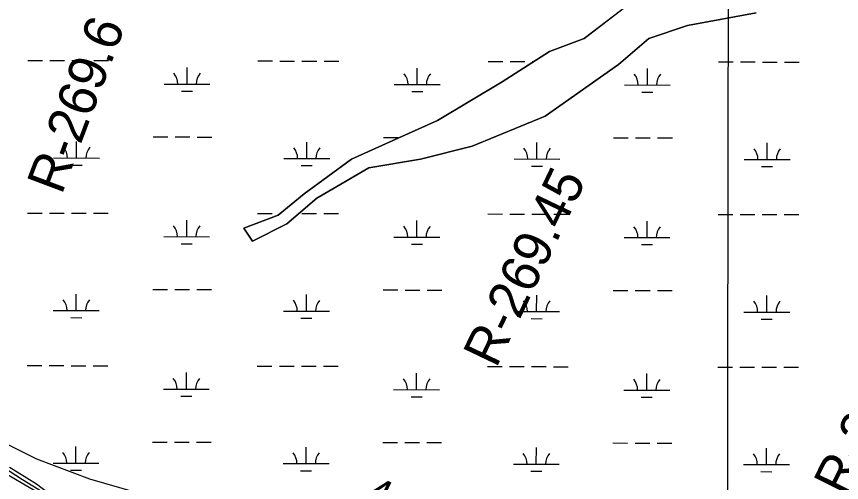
# Model space of a CAD drawing. Extents: x 3219052 to 3256913, y 800770 to 826146.
# Drawn here: x 3237393 to 3239192, y 816480 to 817496 of the extents above; entities that cross this region are included whole.
import ezdxf

# ---------------------------------------------------------------- set-up
doc = ezdxf.new("R2010")
doc.units = 0
for name, color, linetype in [('V-GRID-MAJR', 7, 'Continuous'), ('V-RIVR-RANG', 7, 'Continuous'), ('V-RIVR-RANG-IDEN', 7, 'Continuous'), ('V-ROAD-CNTR', 7, 'Continuous'), ('V-SITE-VEGE', 7, 'Continuous'), ('V-TOPO-MINR', 7, 'Continuous'), ('V-WETL-SWMP', 7, 'Continuous')]:
    doc.layers.add(name, color=color, linetype=linetype)

msp = doc.modelspace()

# ---------------------------------------------------------------- linework, layer by layer
at = {"layer": 'V-GRID-MAJR'}
msp.add_spline([(3238932.4, 806165.2), (3238939.4, 812224), (3238946.5, 818286.2), (3238953.5, 824348.4), (3238953.5, 824351.8)], degree=3, dxfattribs=at)
at = {"layer": 'V-ROAD-CNTR'}
msp.add_lwpolyline([(3237461.3, 816457.4), (3237436.8, 816476.6), (3237394.3, 816502.3), (3237378.2, 816512.8)], dxfattribs=at)
at = {"layer": 'V-SITE-VEGE'}
for points in [[(3238752.8, 817542), (3238630.7, 817448), (3238555.6, 817419.8), (3238452.3, 817354), (3238311.4, 817269.5), (3238226.9, 817231.9), (3238123.6, 817184.9), (3238020.3, 817109.7), (3237963.9, 817062.7), (3237888.8, 817034.5), (3237907.6, 817006.3), (3237982.7, 817043.9), (3238048.4, 817100.3), (3238161.1, 817166.1), (3238273.8, 817184.9), (3238386.5, 817213.1), (3238546.2, 817278.9), (3238705.8, 817391.6), (3238771.6, 817448), (3238856.1, 817476.2), (3239006.3, 817504.4)], [(3237307.9, 816549.6), (3237406.5, 816486.8), (3237522.9, 816415.1), (3237630.5, 816370.2), (3237738, 816343.3), (3237791.8, 816316.4), (3237827.6, 816244.7), (3237917.2, 816190.9), (3238006.8, 816119.1), (3238078.5, 816056.4), (3238114.3, 816032.5), (3238318.4, 815920.7), (3238525, 815845.5), (3238637.7, 815831.4), (3238731.6, 815826.7), (3238820.9, 815803.2), (3238924.2, 815756.2), (3239018.1, 815690.4), (3239140.2, 815596.4), (3239220, 815540)]]:
    msp.add_lwpolyline(points, dxfattribs=at)
at = {"layer": 'V-TOPO-MINR'}
msp.add_lwpolyline([(3237527.5, 816406.8), (3237266.2, 816559.3)], dxfattribs=at)
at = {"layer": 'V-WETL-SWMP'}
for p, q in [((3238630.7, 817448), (3238752.8, 817542)), ((3239006.3, 817504.4), (3238856.1, 817476.2)), ((3238856.1, 817476.2), (3238771.6, 817448)), ((3238555.6, 817419.8), (3238630.7, 817448)), ((3238771.6, 817448), (3238705.8, 817391.6)), ((3238452.3, 817354), (3238555.6, 817419.8)), ((3237417.8, 817400.3), (3237449.8, 817400.2)), ((3237465.8, 817400.2), (3237497.8, 817400.1)), ((3237513.8, 817400.1), (3237545.8, 817400)), ((3237561.8, 817400), (3237593.8, 817399.9)), ((3237919.7, 817399.2), (3237951.7, 817399.2)), ((3237967.7, 817399.1), (3237999.7, 817399.1)), ((3238015.7, 817399), (3238047.7, 817399)), ((3238063.7, 817398.9), (3238095.7, 817398.9)), ((3238421.6, 817398.2), (3238453.6, 817398.1)), ((3238469.6, 817398.1), (3238501.6, 817398)), ((3238517.6, 817398), (3238521.2, 817398)), ((3238923.5, 817397.1), (3238955.5, 817397.1)), ((3238971.5, 817397), (3239003.5, 817397)), ((3239019.5, 817396.9), (3239051.5, 817396.9)), ((3239067.5, 817396.8), (3239099.5, 817396.8)), ((3237765, 817348.8), (3237765.1, 817384.8)), ((3238266.9, 817347.8), (3238267, 817383.8)), ((3238705.8, 817391.6), (3238546.2, 817278.9)), ((3238768.8, 817346.7), (3238768.9, 817382.7)), ((3237715, 817348.9), (3237815, 817348.7)), ((3238216.9, 817347.9), (3238316.9, 817347.7)), ((3238311.4, 817269.5), (3238452.3, 817354)), ((3238718.8, 817346.8), (3238818.8, 817346.6)), ((3237753, 817333.4), (3237777, 817333.4)), ((3238254.9, 817332.4), (3238278.9, 817332.3)), ((3238756.8, 817331.3), (3238780.8, 817331.3)), ((3238226.9, 817231.9), (3238311.4, 817269.5)), ((3238546.2, 817278.9), (3238386.5, 817213.1)), ((3237691.4, 817233.5), (3237723.4, 817233.5)), ((3237739.4, 817233.4), (3237771.4, 817233.4)), ((3237787.4, 817233.3), (3237819.4, 817233.3)), ((3237524.2, 817187.5), (3237524.3, 817223.5)), ((3238026.1, 817186.4), (3238026.2, 817222.4)), ((3238123.6, 817184.9), (3238226.9, 817231.9)), ((3238193.3, 817232.5), (3238225.3, 817232.4)), ((3238528, 817185.4), (3238528.1, 817221.4)), ((3238695.2, 817231.4), (3238727.2, 817231.4)), ((3238743.2, 817231.3), (3238775.2, 817231.3)), ((3238791.2, 817231.2), (3238823.2, 817231.2)), ((3239029.9, 817184.3), (3239030, 817220.3)), ((3238386.5, 817213.1), (3238273.8, 817184.9)), ((3237474.2, 817187.6), (3237574.2, 817187.4)), ((3237976.1, 817186.5), (3238076.1, 817186.3)), ((3238020.3, 817109.7), (3238123.6, 817184.9)), ((3238273.8, 817184.9), (3238161.1, 817166.1)), ((3238478, 817185.5), (3238578, 817185.3)), ((3238979.9, 817184.4), (3239079.9, 817184.2)), ((3237512.2, 817172.1), (3237536.2, 817172)), ((3238014.1, 817171), (3238038.1, 817171)), ((3238161.1, 817166.1), (3238048.4, 817100.3)), ((3238516, 817170), (3238540, 817169.9)), ((3239017.9, 817168.9), (3239041.9, 817168.9)), ((3237963.9, 817062.7), (3238020.3, 817109.7)), ((3238048.4, 817100.3), (3237982.7, 817043.9)), ((3237417.1, 817067.6), (3237449.1, 817067.6)), ((3237465.1, 817067.5), (3237497.1, 817067.5)), ((3237513.1, 817067.4), (3237545.1, 817067.4)), ((3237561.1, 817067.3), (3237593.1, 817067.3)), ((3237888.8, 817034.5), (3237963.9, 817062.7)), ((3237919, 817066.6), (3237951, 817066.5)), ((3237967, 817066.5), (3237968.5, 817066.5)), ((3238015, 817066.4), (3238047, 817066.3)), ((3238063, 817066.3), (3238095, 817066.2)), ((3238420.9, 817065.5), (3238452.9, 817065.4)), ((3238468.9, 817065.4), (3238500.9, 817065.3)), ((3238516.9, 817065.3), (3238548.9, 817065.2)), ((3238564.9, 817065.2), (3238596.9, 817065.1)), ((3238922.8, 817064.5), (3238954.8, 817064.4)), ((3238970.8, 817064.4), (3239002.8, 817064.3)), ((3239018.8, 817064.3), (3239050.8, 817064.2)), ((3239066.8, 817064.2), (3239098.8, 817064.1)), ((3237764.3, 817016.2), (3237764.4, 817052.2)), ((3237982.7, 817043.9), (3237907.6, 817006.3)), ((3238266.2, 817015.1), (3238266.3, 817051.1)), ((3238768.1, 817014), (3238768.2, 817050)), ((3237907.6, 817006.3), (3237888.8, 817034.5)), ((3237714.3, 817016.3), (3237814.3, 817016)), ((3237752.3, 817000.7), (3237776.3, 817000.7)), ((3238216.2, 817015.2), (3238316.2, 817015)), ((3238254.2, 816999.7), (3238278.2, 816999.6)), ((3238718.1, 817014.2), (3238818.1, 817013.9)), ((3238756.1, 816998.6), (3238780.1, 816998.6)), ((3237690.7, 816900.9), (3237722.7, 816900.8)), ((3237738.7, 816900.8), (3237770.7, 816900.7)), ((3237786.7, 816900.7), (3237818.7, 816900.6)), ((3238192.6, 816899.8), (3238224.6, 816899.8)), ((3238240.6, 816899.7), (3238272.6, 816899.7)), ((3238288.6, 816899.6), (3238320.6, 816899.6)), ((3238694.5, 816898.8), (3238726.5, 816898.7)), ((3238742.5, 816898.7), (3238774.5, 816898.6)), ((3238790.5, 816898.6), (3238822.5, 816898.5)), ((3237523.5, 816854.8), (3237523.6, 816890.8)), ((3238025.4, 816853.7), (3238025.5, 816889.7)), ((3238527.3, 816852.7), (3238527.4, 816888.7)), ((3239029.2, 816851.6), (3239029.3, 816887.6)), ((3237473.5, 816854.9), (3237573.5, 816854.7)), ((3237511.5, 816839.4), (3237535.5, 816839.3)), ((3237975.4, 816853.8), (3238075.4, 816853.6)), ((3238013.4, 816838.3), (3238037.4, 816838.3)), ((3238477.3, 816852.8), (3238577.3, 816852.6)), ((3238515.3, 816837.3), (3238539.3, 816837.2)), ((3238979.2, 816851.7), (3239079.2, 816851.5)), ((3239017.2, 816836.2), (3239041.2, 816836.2)), ((3237416.4, 816734.9), (3237448.4, 816734.9)), ((3237464.4, 816734.8), (3237496.4, 816734.8)), ((3237512.4, 816734.7), (3237544.4, 816734.7)), ((3237560.4, 816734.6), (3237592.4, 816734.6)), ((3237918.3, 816733.9), (3237950.3, 816733.8)), ((3237966.3, 816733.8), (3237998.3, 816733.7)), ((3238014.3, 816733.7), (3238046.3, 816733.6)), ((3238062.3, 816733.6), (3238094.3, 816733.5)), ((3238420.2, 816732.8), (3238452.2, 816732.8)), ((3238468.2, 816732.7), (3238500.2, 816732.7)), ((3238516.2, 816732.6), (3238548.2, 816732.6)), ((3238564.2, 816732.5), (3238596.2, 816732.5)), ((3238922.1, 816731.8), (3238954.1, 816731.7)), ((3238970.1, 816731.7), (3239002.1, 816731.6)), ((3239018.1, 816731.6), (3239050.1, 816731.5)), ((3239066.1, 816731.5), (3239098.1, 816731.4)), ((3237763.6, 816683.5), (3237763.7, 816719.5)), ((3238265.5, 816682.4), (3238265.6, 816718.4)), ((3238767.4, 816681.4), (3238767.5, 816717.4)), ((3237713.6, 816683.6), (3237813.6, 816683.4)), ((3238215.5, 816682.5), (3238315.5, 816682.3)), ((3238717.4, 816681.5), (3238817.4, 816681.3)), ((3237751.6, 816668.1), (3237775.6, 816668)), ((3238253.5, 816667), (3238277.5, 816667)), ((3238755.4, 816666), (3238779.4, 816665.9)), ((3237263.2, 816618.2), (3237436.8, 816531.3)), ((3237690, 816568.2), (3237722, 816568.1)), ((3237738, 816568.1), (3237770, 816568)), ((3237786, 816568), (3237818, 816567.9)), ((3238191.9, 816567.1), (3238223.9, 816567.1)), ((3238239.9, 816567), (3238271.9, 816567)), ((3237522.8, 816522.1), (3237522.9, 816558.1)), ((3238024.7, 816521.1), (3238024.8, 816557.1)), ((3238287.9, 816566.9), (3238319.9, 816566.9)), ((3238526.6, 816520), (3238526.7, 816556)), ((3238693.8, 816566.1), (3238725.8, 816566)), ((3238741.8, 816566), (3238773.8, 816565.9)), ((3238789.8, 816565.9), (3238821.8, 816565.8)), ((3239028.5, 816519), (3239028.6, 816555)), ((3237436.8, 816531.3), (3237552.6, 816487.8)), ((3237472.8, 816522.2), (3237572.8, 816522)), ((3237974.7, 816521.2), (3238074.7, 816521)), ((3238476.6, 816520.1), (3238576.6, 816519.9)), ((3238978.5, 816519.1), (3239078.5, 816518.9)), ((3237510.8, 816506.7), (3237534.8, 816506.7)), ((3238012.7, 816505.7), (3238036.7, 816505.6)), ((3238514.6, 816504.6), (3238538.6, 816504.6)), ((3239016.5, 816503.6), (3239040.5, 816503.5)), ((3237552.6, 816487.8), (3237755.2, 816429.9))]:
    msp.add_line(p, q, dxfattribs=at)
for centre, start, end in [((3237709.8, 817349.4), 359.1081, 40.6518), ((3237820.3, 817349.2), 139.1081, 180.6517), ((3238211.7, 817348.4), 359.1081, 40.6518), ((3238322.2, 817348.1), 139.1081, 180.6517), ((3238713.6, 817347.3), 359.1081, 40.6518), ((3238824.1, 817347.1), 139.1081, 180.6517), ((3237469, 817188.1), 359.1081, 40.6518), ((3237579.5, 817187.8), 139.1081, 180.6517), ((3237970.9, 817187), 359.1081, 40.6518), ((3238081.4, 817186.8), 139.1081, 180.6517), ((3238472.8, 817186), 359.1081, 40.6518), ((3238583.3, 817185.7), 139.1081, 180.6517), ((3238974.7, 817184.9), 359.1081, 40.6518), ((3239085.2, 817184.7), 139.1081, 180.6517), ((3237709.1, 817016.7), 359.1081, 40.6518), ((3237819.6, 817016.5), 139.1081, 180.6517), ((3238211, 817015.7), 359.1081, 40.6518), ((3238321.5, 817015.5), 139.1081, 180.6517), ((3238712.9, 817014.6), 359.1081, 40.6518), ((3238823.4, 817014.4), 139.1081, 180.6517), ((3237468.3, 816855.4), 359.1081, 40.6518), ((3237578.8, 816855.2), 139.1081, 180.6517), ((3237970.2, 816854.3), 359.1081, 40.6518), ((3238080.7, 816854.1), 139.1081, 180.6517), ((3238472.1, 816853.3), 359.1081, 40.6518), ((3238582.6, 816853), 139.1081, 180.6517), ((3238974, 816852.2), 359.1081, 40.6518), ((3239084.5, 816852), 139.1081, 180.6517), ((3237708.4, 816684.1), 359.1081, 40.6518), ((3237818.9, 816683.8), 139.1081, 180.6517), ((3238210.3, 816683), 359.1081, 40.6518), ((3238320.8, 816682.8), 139.1081, 180.6517), ((3238712.2, 816682), 359.1081, 40.6518), ((3238822.7, 816681.7), 139.1081, 180.6517), ((3237467.6, 816522.7), 359.1081, 40.6518), ((3237578.1, 816522.5), 139.1081, 180.6517), ((3237969.5, 816521.7), 359.1081, 40.6518), ((3238080, 816521.4), 139.1081, 180.6517), ((3238471.4, 816520.6), 359.1081, 40.6518), ((3238581.9, 816520.4), 139.1081, 180.6517), ((3238973.3, 816519.6), 359.1081, 40.6518), ((3239083.8, 816519.3), 139.1081, 180.6517)]:
    msp.add_arc(centre, 35.2, start, end, dxfattribs=at)

# ---------------------------------------------------------------- texts
at = {"layer": 'V-RIVR-RANG'}
msp.add_text('44.3', height=67, rotation=334.2783, dxfattribs=at).set_placement((3238146.8, 816436.2))
at = {"layer": 'V-RIVR-RANG-IDEN'}
for s, rotation, p in [('R-269.6', 69.387, (3237491.6, 817105.5)), ('R-269.45', 64.4198, (3238439.1, 816727.4)), ('R-269.3', 63.4937, (3239202.4, 816445.8))]:
    msp.add_text(s, height=83, rotation=rotation, dxfattribs=at).set_placement(p)

doc.saveas('drawing.dxf')
